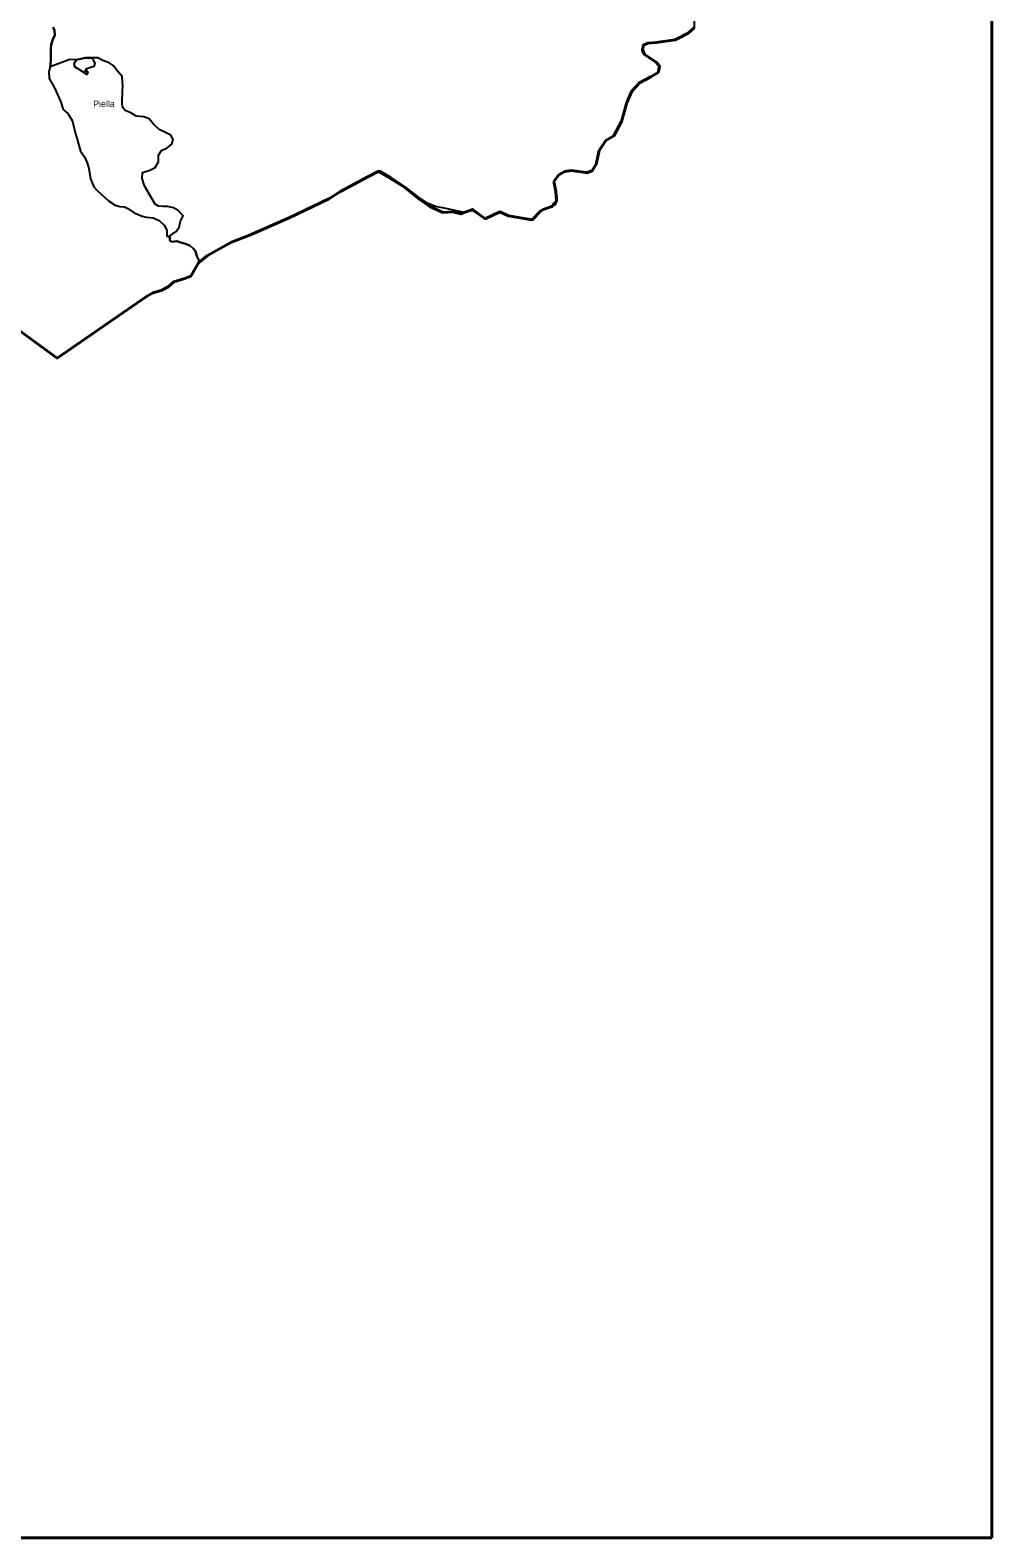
# Model space of a CAD drawing. Extents: x 645880 to 658994, y 884400 to 894744.
# Drawn here: x 653916 to 656398, y 884400 to 888292 of the extents above; entities that cross this region are included whole.
import ezdxf
from ezdxf.enums import TextEntityAlignment as Align

# ---------------------------------------------------------------- set-up
doc = ezdxf.new("R2010")
doc.units = 0
doc.header["$LTSCALE"] = 10
for name, color, linetype, lineweight in [('16', 7, 'Continuous', 25), ('18', 7, 'Continuous', 25), ('4', 7, 'Continuous', 25), ('59', 7, 'Continuous', 40), ('63', 7, 'Continuous', 35)]:
    doc.layers.add(name, color=color, linetype=linetype, lineweight=lineweight)
doc.layers.add('60', color=7, linetype='Continuous')

msp = doc.modelspace()

# ---------------------------------------------------------------- linework, layer by layer
at = {"layer": '16'}
for points in [[(654034.81, 888214.95), (654017.88, 888216.08), (653966.91, 888196.69), (653963.41, 888185.38), (653964.58, 888167.28), (653977.41, 888144.65), (653993.73, 888108.45), (654000.73, 888086.95), (654012.39, 888076.77), (654024.05, 888058.66), (654032.21, 888024.72), (654045.35, 887979.67)], [(654075.27, 888220.42), (654082.77, 888205.91), (654080.27, 888197.91), (654059.28, 888191.4), (654064.77, 888183.9), (654061.77, 888176.89), (654041.78, 888190.4), (654031.78, 888195.9), (654028.78, 888205.91), (654034.78, 888214.92)], [(654254.96, 887981.39), (654269.17, 887988.28), (654281.6, 887997.43), (654284.26, 888009.49), (654278.93, 888020.69), (654264.72, 888027.59), (654248.74, 888035.34), (654234.53, 888048.26), (654222.98, 888062.91), (654208.77, 888068.08), (654189.23, 888069.8), (654175.02, 888078.42), (654160.81, 888084.45), (654153.7, 888093.07), (654152.82, 888105.13), (654153.7, 888135.28), (654154.59, 888147.35), (654153.7, 888158.55), (654152.82, 888172.33), (654142.16, 888185.25), (654129.72, 888200.76), (654119.13, 888207.46), (654103.14, 888213.49), (654089.82, 888220.39), (654075.3, 888220.45)], [(654045.35, 887979.67), (654056.01, 887964.59), (654062.67, 887949.51), (654066.67, 887934.86), (654071.56, 887908.16), (654079.55, 887887.48), (654088.43, 887877.57), (654118.18, 887851.29), (654134.61, 887839.66), (654147.05, 887836.64), (654159.48, 887835.35), (654167.92, 887831.47), (654183.9, 887820.27), (654204.33, 887811.66), (654214.99, 887809.07), (654233.2, 887806.92), (654248.74, 887800.45), (654262.07, 887787.53), (654268.28, 887774.61), (654268.55, 887760.58), (654275.39, 887759.96), (654292.26, 887772.02), (654300.26, 887783.22), (654303.81, 887798.73), (654310.91, 887812.52), (654297.59, 887826.3), (654285.16, 887833.19), (654270.95, 887836.64), (654257.62, 887836.64), (654246.97, 887837.5), (654238.09, 887842.67), (654229.2, 887857.32), (654210.55, 887890.06), (654204.34, 887909.01), (654205.22, 887924.52), (654224.76, 887930.55), (654238.09, 887937.45), (654246.97, 887952.09), (654246.97, 887969.32), (654254.96, 887981.39)]]:
    msp.add_lwpolyline(points, dxfattribs=at)
at = {"layer": '18'}
for points in [[(655813.2, 888621.66), (655809.89, 888599.65), (655802.79, 888577.5), (655774.18, 888535.87), (655741.67, 888494.23), (655705.25, 888476.57), (655683.14, 888463.95), (655658.43, 888451.33), (655636.32, 888421.05), (655615.51, 888374.37), (655625.91, 888344.09), (655629.81, 888316.33), (655629.81, 888297.41), (655614.21, 888283.53)], [(653974.77, 888299.23), (653978.43, 888290.57), (653979.09, 888278.59), (653974.44, 888267.28), (653969.45, 888254.3), (653968.78, 888242.99), (653968.78, 888230.34), (653968.78, 888216.36), (653968.12, 888203.72), (653966.91, 888196.69), (653963.41, 888185.38), (653964.58, 888167.28), (653977.41, 888144.65), (653993.73, 888108.45), (654000.73, 888086.95), (654012.39, 888076.77), (654024.05, 888058.66), (654032.21, 888024.72), (654045.35, 887979.67), (654056.01, 887964.59), (654062.67, 887949.51), (654066.67, 887934.86), (654071.56, 887908.16)], [(653966.91, 888196.69), (653968.12, 888203.72), (653968.78, 888216.36), (653968.78, 888230.34), (653968.78, 888242.99), (653969.45, 888254.3), (653974.44, 888267.28), (653979.09, 888278.59), (653978.43, 888290.57), (653974.77, 888299.23)], [(655614.21, 888283.53), (655598.15, 888273.63), (655580.39, 888267.13)], [(655498.45, 888253.25), (655495.01, 888246.03), (655495.85, 888240.63)], [(655495.85, 888240.63), (655496.45, 888234.82), (655501.05, 888229.28), (655530.97, 888209.09), (655540.07, 888199)], [(655510.16, 888258.29), (655504.21, 888257.25), (655498.45, 888253.25)], [(655580.39, 888267.13), (655555.92, 888262.42), (655530.97, 888259.56), (655510.16, 888258.29)], [(654248.74, 888035.34), (654234.53, 888048.26), (654222.98, 888062.91), (654208.77, 888068.08), (654189.23, 888069.8), (654175.02, 888078.42), (654160.81, 888084.45), (654153.7, 888093.07), (654152.82, 888105.13), (654153.7, 888135.28), (654154.59, 888147.35), (654153.7, 888158.55), (654152.82, 888172.33), (654142.16, 888185.25), (654129.72, 888200.76), (654119.13, 888207.46), (654103.14, 888213.49), (654089.82, 888220.39), (654075.3, 888220.45), (654057.31, 888219.95), (654034.81, 888214.95), (654017.88, 888216.08), (653966.91, 888196.69)], [(655540.07, 888199), (655540.41, 888190.83), (655536.17, 888182.59), (655517.96, 888171.24), (655488.05, 888156.1), (655468.54, 888134.65), (655462.85, 888121.33), (655455.96, 888105.17), (655441.66, 888055.96), (655422.15, 888019.38), (655401.34, 888006.76), (655384.43, 887981.52), (655376.63, 887946.2), (655365.44, 887929.8), (655353.37, 887925.49), (655337.61, 887926.01), (655313.15, 887928.94), (655295.91, 887926.35), (655280.38, 887918.44), (655267.75, 887903.64)], [(654352.03, 887693.99), (654350.56, 887697.57), (654345.43, 887708.56), (654342.14, 887721.01), (654336.65, 887728.34), (654328.96, 887735.3), (654319.44, 887738.96), (654301.5, 887744.83), (654293.81, 887746.66), (654281.37, 887745.56), (654276.24, 887748.49), (654276.24, 887752.15), (654276.61, 887756.55), (654268.55, 887760.58), (654275.39, 887759.96), (654292.26, 887772.02), (654300.26, 887783.22), (654303.81, 887798.73), (654310.91, 887812.52), (654297.59, 887826.3), (654285.16, 887833.19), (654270.95, 887836.64), (654257.62, 887836.64), (654246.97, 887837.5), (654238.09, 887842.67), (654229.2, 887857.32), (654210.55, 887890.06), (654204.34, 887909.01), (654205.22, 887924.52), (654224.76, 887930.55), (654238.09, 887937.45), (654246.97, 887952.09), (654246.97, 887969.32), (654254.96, 887981.39), (654269.17, 887988.28), (654281.6, 887997.43), (654284.26, 888009.49), (654278.93, 888020.69), (654264.72, 888027.59), (654248.74, 888035.34)], [(655273.88, 887850.31), (655270.34, 887841.82), (655262.17, 887836.43), (655240.06, 887828.86), (655233.56, 887825.07), (655211.45, 887802.36), (655150.32, 887812.46), (655128.21, 887822.55), (655089.87, 887804.87), (655058.61, 887825.72), (655032.75, 887822.27), (654988.51, 887831.19), (654962.08, 887836.65), (654942.83, 887844.41), (654917.25, 887861.36), (654887.09, 887884.65), (654847.15, 887911.68), (654818.42, 887928.93), (654786.8, 887913.34), (654716.57, 887875.49), (654686.65, 887856.57), (654583.91, 887807.36), (654479.86, 887761.94), (654435.64, 887744.28), (654373.21, 887710.21), (654352.03, 887693.99)], [(654071.56, 887908.16), (654079.55, 887887.48), (654088.43, 887877.57), (654118.18, 887851.29), (654134.61, 887839.66), (654147.05, 887836.64), (654159.48, 887835.35), (654167.92, 887831.47), (654183.9, 887820.27), (654204.33, 887811.66), (654214.99, 887809.07), (654233.2, 887806.92), (654248.74, 887800.45), (654262.07, 887787.53), (654268.28, 887774.61), (654268.55, 887760.58)], [(655267.75, 887903.64), (655267.75, 887891.27), (655272.58, 887875.54)], [(655272.58, 887875.54), (655274.65, 887861.37), (655273.88, 887850.31)], [(654268.55, 887760.58), (654276.61, 887756.55), (654276.24, 887752.15), (654276.24, 887748.49), (654281.37, 887745.56), (654293.81, 887746.66), (654301.5, 887744.83), (654319.44, 887738.96), (654328.96, 887735.3), (654336.65, 887728.34), (654342.14, 887721.01), (654345.43, 887708.56), (654350.56, 887697.57), (654352.03, 887693.99), (654330.65, 887656.91), (654312.53, 887649.88), (654286.68, 887642.06), (654272.18, 887628.87), (654254.05, 887620.08), (654232.31, 887613.93), (654216, 887604.26), (654054.67, 887493.16), (654049.61, 887489.68), (653984.94, 887445.15), (653578.53, 887743.64)], [(654268.55, 887760.58), (654276.61, 887756.55), (654276.24, 887752.15), (654276.24, 887748.49), (654281.37, 887745.56), (654293.81, 887746.66), (654301.5, 887744.83), (654319.44, 887738.96), (654328.96, 887735.3), (654336.65, 887728.34), (654342.14, 887721.01), (654345.43, 887708.56), (654350.56, 887697.57), (654352.03, 887693.99)]]:
    msp.add_lwpolyline(points, dxfattribs=at)
at = {"layer": '4'}
for points in [[(654061.77, 888176.89), (654041.78, 888190.4), (654031.78, 888195.9), (654028.78, 888205.91), (654034.78, 888214.92), (654057.28, 888219.92), (654075.27, 888220.42), (654082.77, 888205.91), (654080.27, 888197.91), (654059.28, 888191.4), (654064.77, 888183.9)], [(654054.86, 888184.1), (654058.77, 888187.74), (654063.95, 888182.14), (654061.01, 888178.22)]]:
    msp.add_lwpolyline(points, close=True, dxfattribs=at)
at = {"layer": '59'}
for points in [[(655629.81, 888297.41), (655614.21, 888283.53), (655580.39, 888267.13), (655530.97, 888259.56), (655510.16, 888258.29), (655498.45, 888253.25), (655495.85, 888240.63), (655501.05, 888229.28), (655530.97, 888209.09), (655540.07, 888199), (655536.17, 888182.59), (655517.96, 888171.24), (655488.05, 888156.1), (655468.54, 888134.65), (655455.93, 888105.14), (655441.63, 888055.93), (655422.12, 888019.35), (655401.31, 888006.73), (655384.4, 887981.49), (655376.6, 887946.17), (655366.19, 887928.5), (655353.19, 887923.46), (655337.58, 887925.98), (655311.57, 887929.77), (655295.96, 887927.24), (655280.35, 887918.41), (655267.35, 887900.75)], [(655267.35, 887900.75), (655272.55, 887875.51), (655273.85, 887850.28), (655262.14, 887836.4), (655240.03, 887828.83), (655233.53, 887825.04), (655211.42, 887802.33), (655150.29, 887812.43), (655128.18, 887822.52), (655089.84, 887804.84), (655057.32, 887828.81), (655027.41, 887817.45), (655006.6, 887822.5), (654980.59, 887821.24), (654946.77, 887836.38), (654920.76, 887855.3), (654884.34, 887884.32), (654844.03, 887909.56), (654814.11, 887927.22), (654786.8, 887913.34), (654716.57, 887875.49), (654686.65, 887856.57), (654583.91, 887807.36), (654479.86, 887761.94), (654435.64, 887744.28), (654373.21, 887710.21), (654349.8, 887691.28), (654330.65, 887656.91), (654312.53, 887649.88), (654286.68, 887642.06), (654272.18, 887628.87), (654254.05, 887620.08), (654232.31, 887613.93), (654216, 887604.26), (653984.94, 887445.15), (653715.82, 887641.18)]]:
    msp.add_lwpolyline(points, dxfattribs=at)
at = {"layer": '63', "lineweight": 40}
msp.add_lwpolyline([(656397.82, 884399.72), (650080.32, 884399.72), (650080.32, 889588.16), (656397.82, 889588.16)], close=True, dxfattribs=at)

# ---------------------------------------------------------------- texts
at = {"layer": '60'}
msp.add_text('Piella', height=17, dxfattribs=at).set_placement((654106.14, 888093.06), align=Align.CENTER)

doc.saveas('drawing.dxf')
